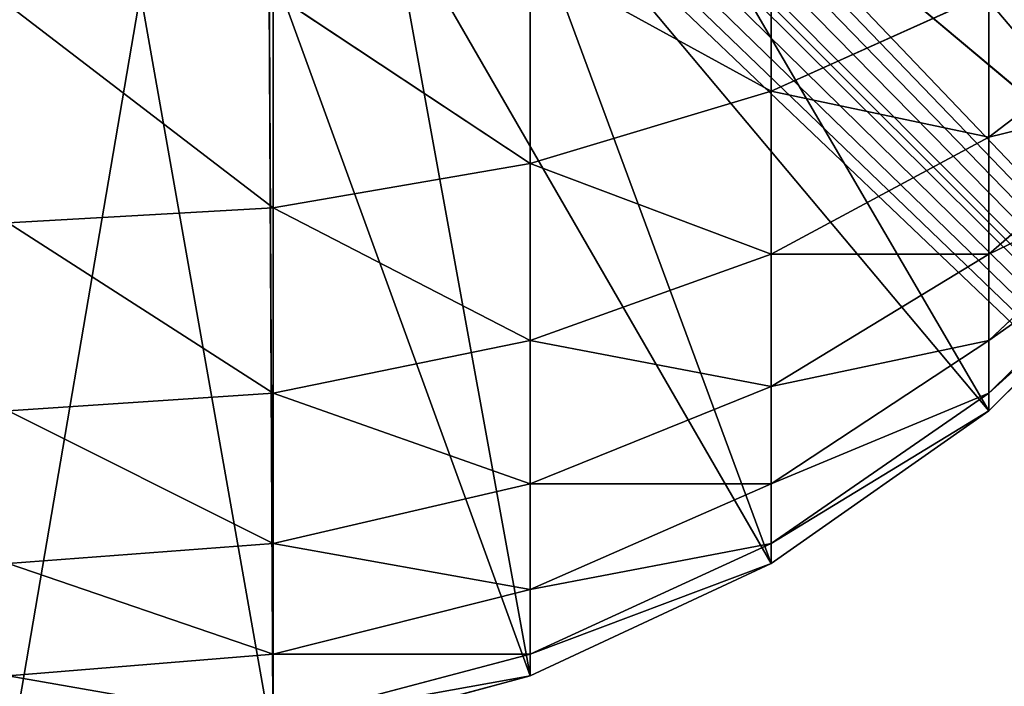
# Model space of a CAD drawing. Extents: x 0.1 to 17.7, y 0.1 to 17.7.
# Tile 358 of 656: x 17.1483 to 17.2773, y 0.4428 to 0.5302. Entities that reach past the tile are written whole.
import ezdxf

# ---------------------------------------------------------------- set-up
doc = ezdxf.new("R2010")
doc.units = 0
doc.header["$LTSCALE"] = 2.54
doc.layers.get('0').update_dxf_attribs({"color": 13, "linetype": 'CONTINUOUS'})

# ---------------------------------------------------------------- blocks, each defined once
blk = doc.blocks.new('KOSZ_NA__MIECI_Z_POKRYWK__')
at = {"color": 0}
for p, q in [((0.29676, 17.48213, 31.5), (17.49677, 0.28213, 31.5)), ((0.29676, 17.48213, 31.5), (17.49677, 0.28213, 31.5)), ((9.29677, 8.88213, 31.6), (17.49677, 0.28213, 31.6)), ((9.29677, 8.88213, 31.6), (17.49677, 0.28213, 31.6)), ((9.29069, 8.81267, 31.6), (17.49677, 0.28213, 31.6)), ((9.29069, 8.81267, 31.6), (17.49677, 0.28213, 31.6)), ((17.49677, 0.28213, 31.6), (9.27264, 8.74532, 31.6)), ((17.49677, 0.28213, 31.6), (9.27264, 8.74532, 31.6)), ((9.24317, 8.68213, 31.6), (17.49677, 0.28213, 31.6)), ((9.24317, 8.68213, 31.6), (17.49677, 0.28213, 31.6)), ((9.20318, 8.62502, 31.6), (17.49677, 0.28213, 31.6)), ((9.20318, 8.62502, 31.6), (17.49677, 0.28213, 31.6)), ((9.15388, 8.57571, 31.6), (17.49677, 0.28213, 31.6)), ((9.15388, 8.57571, 31.6), (17.49677, 0.28213, 31.6)), ((9.09677, 8.53572, 31.6), (17.49677, 0.28213, 31.6)), ((9.09677, 8.53572, 31.6), (17.49677, 0.28213, 31.6)), ((9.03357, 8.50625, 31.6), (17.49677, 0.28213, 31.6)), ((9.03357, 8.50625, 31.6), (17.49677, 0.28213, 31.6)), ((8.96622, 8.48821, 31.6), (17.49677, 0.28213, 31.6)), ((8.96622, 8.48821, 31.6), (17.49677, 0.28213, 31.6)), ((8.89676, 8.48213, 31.6), (17.49677, 0.28213, 31.6)), ((8.89676, 8.48213, 31.6), (17.49677, 0.28213, 31.6)), ((17.27532, 0.47892, 31.5), (17.22337, 0.56785, 31.5)), ((17.27532, 0.47892, 31.5), (17.22337, 0.56785, 31.5)), ((17.29997, 0.50357, 31.5), (17.22337, 0.56785, 31.5)), ((17.29997, 0.50357, 31.5), (17.22337, 0.56785, 31.5)), ((17.24677, 0.45893, 31.5), (17.21104, 0.55553, 31.5)), ((17.24677, 0.45893, 31.5), (17.21104, 0.55553, 31.5)), ((17.27532, 0.47892, 31.5), (17.21104, 0.55553, 31.5)), ((17.27532, 0.47892, 31.5), (17.21104, 0.55553, 31.5)), ((17.21517, 0.44419, 31.5), (17.19677, 0.54553, 31.5)), ((17.21517, 0.44419, 31.5), (17.19677, 0.54553, 31.5)), ((17.24677, 0.45893, 31.5), (17.19677, 0.54553, 31.5)), ((17.24677, 0.45893, 31.5), (17.19677, 0.54553, 31.5)), ((17.24677, 0.5208, 10.56732), (17.24677, 0.54553, 10.55)), ((17.24677, 0.5208, 10.56732), (17.24677, 0.54553, 10.55)), ((17.18149, 0.43517, 31.5), (17.18097, 0.53816, 31.5)), ((17.18149, 0.43517, 31.5), (17.18097, 0.53816, 31.5)), ((17.21517, 0.44419, 31.5), (17.18097, 0.53816, 31.5)), ((17.21517, 0.44419, 31.5), (17.18097, 0.53816, 31.5)), ((17.24677, 0.5208, 10.56732), (17.21517, 0.53816, 10.53724)), ((17.24677, 0.5208, 10.56732), (17.21517, 0.53816, 10.53724)), ((17.21517, 0.51133, 10.55603), (17.21517, 0.53816, 10.53724)), ((17.21517, 0.51133, 10.55603), (17.21517, 0.53816, 10.53724)), ((17.14677, 0.43213, 31.5), (17.16413, 0.53365, 31.5)), ((17.14677, 0.43213, 31.5), (17.16413, 0.53365, 31.5)), ((17.18149, 0.43517, 31.5), (17.16413, 0.53365, 31.5)), ((17.18149, 0.43517, 31.5), (17.16413, 0.53365, 31.5)), ((17.21517, 0.51133, 10.55603), (17.18149, 0.53365, 10.52943)), ((17.21517, 0.51133, 10.55603), (17.18149, 0.53365, 10.52943)), ((17.18149, 0.50553, 10.54912), (17.18149, 0.53365, 10.52943)), ((17.18149, 0.50553, 10.54912), (17.18149, 0.53365, 10.52943)), ((17.27532, 0.53365, 10.58264), (17.24677, 0.5208, 10.56732)), ((17.27532, 0.53365, 10.58264), (17.24677, 0.5208, 10.56732)), ((17.29997, 0.53365, 10.61736), (17.27532, 0.51477, 10.60152)), ((17.27532, 0.51477, 10.60152), (17.27532, 0.53365, 10.58264)), ((17.29997, 0.53365, 10.61736), (17.27532, 0.51477, 10.60152)), ((17.27532, 0.51477, 10.60152), (17.27532, 0.53365, 10.58264)), ((17.18149, 0.50553, 10.54912), (17.14677, 0.53213, 10.5268)), ((17.18149, 0.50553, 10.54912), (17.14677, 0.53213, 10.5268)), ((17.24677, 0.5208, 10.56732), (17.21517, 0.51133, 10.55603)), ((17.24677, 0.5208, 10.56732), (17.21517, 0.51133, 10.55603)), ((17.27532, 0.51477, 10.60152), (17.24677, 0.5208, 10.56732)), ((17.27532, 0.51477, 10.60152), (17.24677, 0.5208, 10.56732)), ((17.24677, 0.49945, 10.58867), (17.24677, 0.5208, 10.56732)), ((17.24677, 0.49945, 10.58867), (17.24677, 0.5208, 10.56732)), ((17.29997, 0.5208, 10.63572), (17.27532, 0.51477, 10.60152)), ((17.29997, 0.5208, 10.63572), (17.27532, 0.51477, 10.60152)), ((17.29997, 0.5208, 10.63572), (17.27532, 0.49945, 10.6234)), ((17.29997, 0.5208, 10.63572), (17.27532, 0.49945, 10.6234)), ((17.27532, 0.51477, 10.60152), (17.24677, 0.49945, 10.58867)), ((17.27532, 0.51477, 10.60152), (17.24677, 0.49945, 10.58867)), ((17.27532, 0.49945, 10.6234), (17.27532, 0.51477, 10.60152)), ((17.27532, 0.49945, 10.6234), (17.27532, 0.51477, 10.60152)), ((17.21517, 0.51133, 10.55603), (17.18149, 0.50553, 10.54912)), ((17.21517, 0.51133, 10.55603), (17.18149, 0.50553, 10.54912)), ((17.24677, 0.49945, 10.58867), (17.21517, 0.51133, 10.55603)), ((17.24677, 0.49945, 10.58867), (17.21517, 0.51133, 10.55603)), ((17.21517, 0.48816, 10.5792), (17.21517, 0.51133, 10.55603)), ((17.21517, 0.48816, 10.5792), (17.21517, 0.51133, 10.55603)), ((17.29997, 0.51133, 10.65603), (17.27532, 0.49945, 10.6234)), ((17.29997, 0.51133, 10.65603), (17.27532, 0.49945, 10.6234)), ((17.29997, 0.51133, 10.65603), (17.27532, 0.48816, 10.6476)), ((17.29997, 0.51133, 10.65603), (17.27532, 0.48816, 10.6476)), ((17.18149, 0.50553, 10.54912), (17.14677, 0.50357, 10.54679)), ((17.18149, 0.50553, 10.54912), (17.14677, 0.50357, 10.54679)), ((17.21517, 0.48816, 10.5792), (17.18149, 0.50553, 10.54912)), ((17.21517, 0.48816, 10.5792), (17.18149, 0.50553, 10.54912)), ((17.18149, 0.48125, 10.5734), (17.18149, 0.50553, 10.54912)), ((17.18149, 0.48125, 10.5734), (17.18149, 0.50553, 10.54912)), ((17.29997, 0.50553, 10.67768), (17.27532, 0.48816, 10.6476)), ((17.29997, 0.50553, 10.67768), (17.27532, 0.48816, 10.6476)), ((17.29997, 0.50553, 10.67768), (17.27532, 0.48125, 10.6734)), ((17.29997, 0.50553, 10.67768), (17.27532, 0.48125, 10.6734)), ((17.18149, 0.48125, 10.5734), (17.14677, 0.50357, 10.54679)), ((17.18149, 0.48125, 10.5734), (17.14677, 0.50357, 10.54679)), ((17.27532, 0.47892, 31.5), (17.29997, 0.50357, 31.5)), ((17.27532, 0.47892, 10.7), (17.29997, 0.50357, 10.7)), ((17.29997, 0.50357, 10.7), (17.27532, 0.47892, 31.5)), ((17.29997, 0.50357, 10.7), (17.27532, 0.47892, 31.5)), ((17.27532, 0.47892, 31.5), (17.29997, 0.50357, 31.5)), ((17.29997, 0.50357, 10.7), (17.27532, 0.48125, 10.6734)), ((17.29997, 0.50357, 10.7), (17.27532, 0.48125, 10.6734)), ((17.27532, 0.47892, 10.7), (17.29997, 0.50357, 10.7)), ((17.24677, 0.49945, 10.58867), (17.21517, 0.48816, 10.5792)), ((17.24677, 0.49945, 10.58867), (17.21517, 0.48816, 10.5792)), ((17.27532, 0.49945, 10.6234), (17.24677, 0.49945, 10.58867)), ((17.27532, 0.49945, 10.6234), (17.24677, 0.49945, 10.58867)), ((17.27532, 0.49945, 10.6234), (17.24677, 0.48213, 10.6134)), ((17.24677, 0.48213, 10.6134), (17.24677, 0.49945, 10.58867)), ((17.27532, 0.49945, 10.6234), (17.24677, 0.48213, 10.6134)), ((17.24677, 0.48213, 10.6134), (17.24677, 0.49945, 10.58867)), ((17.27532, 0.48816, 10.6476), (17.27532, 0.49945, 10.6234)), ((17.27532, 0.48816, 10.6476), (17.27532, 0.49945, 10.6234)), ((17.21517, 0.48816, 10.5792), (17.18149, 0.48125, 10.5734)), ((17.21517, 0.48816, 10.5792), (17.18149, 0.48125, 10.5734)), ((17.24677, 0.48213, 10.6134), (17.21517, 0.48816, 10.5792)), ((17.24677, 0.48213, 10.6134), (17.21517, 0.48816, 10.5792)), ((17.21517, 0.46937, 10.60603), (17.21517, 0.48816, 10.5792)), ((17.21517, 0.46937, 10.60603), (17.21517, 0.48816, 10.5792)), ((17.27532, 0.48816, 10.6476), (17.24677, 0.48213, 10.6134)), ((17.27532, 0.48816, 10.6476), (17.24677, 0.48213, 10.6134)), ((17.27532, 0.48816, 10.6476), (17.24677, 0.46937, 10.64076)), ((17.27532, 0.48816, 10.6476), (17.24677, 0.46937, 10.64076)), ((17.27532, 0.48125, 10.6734), (17.27532, 0.48816, 10.6476)), ((17.27532, 0.48125, 10.6734), (17.27532, 0.48816, 10.6476)), ((17.24677, 0.48213, 10.6134), (17.21517, 0.46937, 10.60603)), ((17.24677, 0.48213, 10.6134), (17.21517, 0.46937, 10.60603)), ((17.24677, 0.46937, 10.64076), (17.24677, 0.48213, 10.6134)), ((17.24677, 0.46937, 10.64076), (17.24677, 0.48213, 10.6134)), ((17.18149, 0.48125, 10.5734), (17.14677, 0.47892, 10.57144)), ((17.18149, 0.48125, 10.5734), (17.14677, 0.47892, 10.57144)), ((17.21517, 0.46937, 10.60603), (17.18149, 0.48125, 10.5734)), ((17.21517, 0.46937, 10.60603), (17.18149, 0.48125, 10.5734)), ((17.18149, 0.46156, 10.60152), (17.18149, 0.48125, 10.5734)), ((17.18149, 0.46156, 10.60152), (17.18149, 0.48125, 10.5734)), ((17.27532, 0.48125, 10.6734), (17.24677, 0.46937, 10.64076)), ((17.27532, 0.48125, 10.6734), (17.24677, 0.46937, 10.64076)), ((17.27532, 0.48125, 10.6734), (17.24677, 0.46156, 10.66992)), ((17.27532, 0.48125, 10.6734), (17.24677, 0.46156, 10.66992)), ((17.27532, 0.47892, 10.7), (17.27532, 0.48125, 10.6734)), ((17.27532, 0.47892, 10.7), (17.27532, 0.48125, 10.6734)), ((17.18149, 0.46156, 10.60152), (17.14677, 0.47892, 10.57144)), ((17.18149, 0.46156, 10.60152), (17.14677, 0.47892, 10.57144)), ((17.24677, 0.45893, 31.5), (17.27532, 0.47892, 31.5)), ((17.24677, 0.45893, 10.7), (17.27532, 0.47892, 10.7)), ((17.27532, 0.47892, 10.7), (17.24677, 0.45893, 31.5)), ((17.27532, 0.47892, 10.7), (17.24677, 0.45893, 31.5)), ((17.24677, 0.45893, 31.5), (17.27532, 0.47892, 31.5)), ((17.27532, 0.47892, 10.7), (17.24677, 0.46156, 10.66992)), ((17.27532, 0.47892, 10.7), (17.24677, 0.46156, 10.66992)), ((17.24677, 0.45893, 10.7), (17.27532, 0.47892, 10.7)), ((17.27532, 0.47892, 10.7), (17.27532, 0.47892, 31.5)), ((17.27532, 0.47892, 10.7), (17.27532, 0.47892, 31.5)), ((17.21517, 0.46937, 10.60603), (17.18149, 0.46156, 10.60152)), ((17.21517, 0.46937, 10.60603), (17.18149, 0.46156, 10.60152)), ((17.24677, 0.46937, 10.64076), (17.21517, 0.46937, 10.60603)), ((17.24677, 0.46937, 10.64076), (17.21517, 0.46937, 10.60603)), ((17.24677, 0.46937, 10.64076), (17.21517, 0.45553, 10.63572)), ((17.21517, 0.45553, 10.63572), (17.21517, 0.46937, 10.60603)), ((17.24677, 0.46937, 10.64076), (17.21517, 0.45553, 10.63572)), ((17.21517, 0.45553, 10.63572), (17.21517, 0.46937, 10.60603)), ((17.24677, 0.46156, 10.66992), (17.24677, 0.46937, 10.64076)), ((17.24677, 0.46156, 10.66992), (17.24677, 0.46937, 10.64076)), ((17.18149, 0.46156, 10.60152), (17.14677, 0.45893, 10.6)), ((17.18149, 0.46156, 10.60152), (17.14677, 0.45893, 10.6)), ((17.21517, 0.45553, 10.63572), (17.18149, 0.46156, 10.60152)), ((17.21517, 0.45553, 10.63572), (17.18149, 0.46156, 10.60152)), ((17.18149, 0.44705, 10.63264), (17.18149, 0.46156, 10.60152)), ((17.18149, 0.44705, 10.63264), (17.18149, 0.46156, 10.60152)), ((17.24677, 0.46156, 10.66992), (17.21517, 0.45553, 10.63572)), ((17.24677, 0.46156, 10.66992), (17.21517, 0.45553, 10.63572)), ((17.24677, 0.46156, 10.66992), (17.21517, 0.44705, 10.66736)), ((17.24677, 0.46156, 10.66992), (17.21517, 0.44705, 10.66736)), ((17.24677, 0.45893, 10.7), (17.24677, 0.46156, 10.66992)), ((17.24677, 0.45893, 10.7), (17.24677, 0.46156, 10.66992)), ((17.18149, 0.44705, 10.63264), (17.14677, 0.45893, 10.6)), ((17.18149, 0.44705, 10.63264), (17.14677, 0.45893, 10.6)), ((17.21517, 0.44419, 31.5), (17.24677, 0.45893, 31.5)), ((17.21517, 0.44419, 10.7), (17.24677, 0.45893, 10.7)), ((17.24677, 0.45893, 10.7), (17.21517, 0.44419, 31.5)), ((17.24677, 0.45893, 10.7), (17.21517, 0.44419, 31.5)), ((17.21517, 0.44419, 31.5), (17.24677, 0.45893, 31.5)), ((17.24677, 0.45893, 10.7), (17.21517, 0.44705, 10.66736)), ((17.24677, 0.45893, 10.7), (17.21517, 0.44705, 10.66736)), ((17.21517, 0.44419, 10.7), (17.24677, 0.45893, 10.7)), ((17.24677, 0.45893, 10.7), (17.24677, 0.45893, 31.5)), ((17.24677, 0.45893, 10.7), (17.24677, 0.45893, 31.5)), ((17.21517, 0.45553, 10.63572), (17.18149, 0.44705, 10.63264)), ((17.21517, 0.45553, 10.63572), (17.18149, 0.44705, 10.63264)), ((17.21517, 0.44705, 10.66736), (17.21517, 0.45553, 10.63572)), ((17.21517, 0.44705, 10.66736), (17.21517, 0.45553, 10.63572)), ((17.18149, 0.44705, 10.63264), (17.14677, 0.44419, 10.6316)), ((17.18149, 0.44705, 10.63264), (17.14677, 0.44419, 10.6316)), ((17.21517, 0.44705, 10.66736), (17.18149, 0.44705, 10.63264)), ((17.21517, 0.44705, 10.66736), (17.18149, 0.44705, 10.63264)), ((17.21517, 0.44705, 10.66736), (17.18149, 0.43816, 10.6658)), ((17.18149, 0.43816, 10.6658), (17.18149, 0.44705, 10.63264)), ((17.21517, 0.44705, 10.66736), (17.18149, 0.43816, 10.6658)), ((17.18149, 0.43816, 10.6658), (17.18149, 0.44705, 10.63264)), ((17.21517, 0.44419, 10.7), (17.21517, 0.44705, 10.66736)), ((17.21517, 0.44419, 10.7), (17.21517, 0.44705, 10.66736)), ((17.18149, 0.43816, 10.6658), (17.14677, 0.44419, 10.6316)), ((17.18149, 0.43816, 10.6658), (17.14677, 0.44419, 10.6316)), ((17.18149, 0.43517, 31.5), (17.21517, 0.44419, 31.5)), ((17.18149, 0.43517, 10.7), (17.21517, 0.44419, 10.7)), ((17.21517, 0.44419, 10.7), (17.18149, 0.43517, 31.5)), ((17.21517, 0.44419, 10.7), (17.18149, 0.43517, 31.5)), ((17.18149, 0.43517, 31.5), (17.21517, 0.44419, 31.5)), ((17.21517, 0.44419, 10.7), (17.18149, 0.43816, 10.6658)), ((17.21517, 0.44419, 10.7), (17.18149, 0.43816, 10.6658)), ((17.18149, 0.43517, 10.7), (17.21517, 0.44419, 10.7)), ((17.21517, 0.44419, 10.7), (17.21517, 0.44419, 31.5)), ((17.21517, 0.44419, 10.7), (17.21517, 0.44419, 31.5))]:
    blk.add_line(p, q, dxfattribs=at)
mesh = blk.add_polyface(dxfattribs=at)
corners = [(17.49677, 0.28213, 31.5), (0.29676, 0.28213, 31.5), (0.29676, 17.48213, 31.5)]
mesh.append_faces([[corners[k] for k in face] for face in [(0, 1, 2)]], dxfattribs={"color": 0})
mesh = blk.add_polyface(dxfattribs=at)
corners = [(17.49677, 0.28213, 31.5), (0.29676, 17.48213, 31.5), (17.49677, 17.48213, 31.5)]
mesh.append_faces([[corners[k] for k in face] for face in [(0, 1, 2)]], dxfattribs={"color": 0})
mesh = blk.add_polyface(dxfattribs=at)
corners = [(17.49677, 17.48213, 31.6), (9.29677, 8.88213, 31.6), (17.49677, 0.28213, 31.6)]
mesh.append_faces([[corners[k] for k in face] for face in [(0, 1, 2)]], dxfattribs={"color": 0})
mesh = blk.add_polyface(dxfattribs=at)
corners = [(17.49677, 0.28213, 31.6), (9.29677, 8.88213, 31.6), (9.29069, 8.81267, 31.6)]
mesh.append_faces([[corners[k] for k in face] for face in [(0, 1, 2)]], dxfattribs={"color": 0})
mesh = blk.add_polyface(dxfattribs=at)
corners = [(17.49677, 0.28213, 31.6), (9.29069, 8.81267, 31.6), (9.27264, 8.74532, 31.6)]
mesh.append_faces([[corners[k] for k in face] for face in [(0, 1, 2)]], dxfattribs={"color": 0})
mesh = blk.add_polyface(dxfattribs=at)
corners = [(17.49677, 0.28213, 31.6), (9.27264, 8.74532, 31.6), (9.24317, 8.68213, 31.6)]
mesh.append_faces([[corners[k] for k in face] for face in [(0, 1, 2)]], dxfattribs={"color": 0})
mesh = blk.add_polyface(dxfattribs=at)
corners = [(17.49677, 0.28213, 31.6), (9.24317, 8.68213, 31.6), (9.20318, 8.62502, 31.6)]
mesh.append_faces([[corners[k] for k in face] for face in [(0, 1, 2)]], dxfattribs={"color": 0})
mesh = blk.add_polyface(dxfattribs=at)
corners = [(17.49677, 0.28213, 31.6), (9.20318, 8.62502, 31.6), (9.15388, 8.57571, 31.6)]
mesh.append_faces([[corners[k] for k in face] for face in [(0, 1, 2)]], dxfattribs={"color": 0})
mesh = blk.add_polyface(dxfattribs=at)
corners = [(17.49677, 0.28213, 31.6), (9.15388, 8.57571, 31.6), (9.09677, 8.53572, 31.6)]
mesh.append_faces([[corners[k] for k in face] for face in [(0, 1, 2)]], dxfattribs={"color": 0})
mesh = blk.add_polyface(dxfattribs=at)
corners = [(17.49677, 0.28213, 31.6), (9.09677, 8.53572, 31.6), (9.03357, 8.50625, 31.6)]
mesh.append_faces([[corners[k] for k in face] for face in [(0, 1, 2)]], dxfattribs={"color": 0})
mesh = blk.add_polyface(dxfattribs=at)
corners = [(17.49677, 0.28213, 31.6), (9.03357, 8.50625, 31.6), (8.96622, 8.48821, 31.6)]
mesh.append_faces([[corners[k] for k in face] for face in [(0, 1, 2)]], dxfattribs={"color": 0})
mesh = blk.add_polyface(dxfattribs=at)
corners = [(17.49677, 0.28213, 31.6), (8.96622, 8.48821, 31.6), (8.89676, 8.48213, 31.6)]
mesh.append_faces([[corners[k] for k in face] for face in [(0, 1, 2)]], dxfattribs={"color": 0})
mesh = blk.add_polyface(dxfattribs=at)
corners = [(17.49677, 0.28213, 31.6), (8.89676, 8.48213, 31.6), (0.29676, 0.28213, 31.6)]
mesh.append_faces([[corners[k] for k in face] for face in [(0, 1, 2)]], dxfattribs={"color": 0})
mesh = blk.add_polyface(dxfattribs=at)
corners = [(17.29997, 0.50357, 31.5), (17.23337, 0.58213, 31.5), (17.22337, 0.56785, 31.5)]
mesh.append_faces([[corners[k] for k in face] for face in [(0, 1, 2)]], dxfattribs={"color": 0})
mesh = blk.add_polyface(dxfattribs=at)
corners = [(17.31997, 0.53213, 31.5), (17.23337, 0.58213, 31.5), (17.29997, 0.50357, 31.5)]
mesh.append_faces([[corners[k] for k in face] for face in [(0, 1, 2)]], dxfattribs={"color": 0})
mesh = blk.add_polyface(dxfattribs=at)
corners = [(17.27532, 0.47892, 31.5), (17.22337, 0.56785, 31.5), (17.21104, 0.55553, 31.5)]
mesh.append_faces([[corners[k] for k in face] for face in [(0, 1, 2)]], dxfattribs={"color": 0})
mesh = blk.add_polyface(dxfattribs=at)
corners = [(17.29997, 0.50357, 31.5), (17.22337, 0.56785, 31.5), (17.27532, 0.47892, 31.5)]
mesh.append_faces([[corners[k] for k in face] for face in [(0, 1, 2)]], dxfattribs={"color": 0})
mesh = blk.add_polyface(dxfattribs=at)
corners = [(17.24677, 0.45893, 31.5), (17.21104, 0.55553, 31.5), (17.19677, 0.54553, 31.5)]
mesh.append_faces([[corners[k] for k in face] for face in [(0, 1, 2)]], dxfattribs={"color": 0})
mesh = blk.add_polyface(dxfattribs=at)
corners = [(17.27532, 0.47892, 31.5), (17.21104, 0.55553, 31.5), (17.24677, 0.45893, 31.5)]
mesh.append_faces([[corners[k] for k in face] for face in [(0, 1, 2)]], dxfattribs={"color": 0})
mesh = blk.add_polyface(dxfattribs=at)
corners = [(17.21517, 0.44419, 31.5), (17.19677, 0.54553, 31.5), (17.18097, 0.53816, 31.5)]
mesh.append_faces([[corners[k] for k in face] for face in [(0, 1, 2)]], dxfattribs={"color": 0})
mesh = blk.add_polyface(dxfattribs=at)
corners = [(17.24677, 0.45893, 31.5), (17.19677, 0.54553, 31.5), (17.21517, 0.44419, 31.5)]
mesh.append_faces([[corners[k] for k in face] for face in [(0, 1, 2)]], dxfattribs={"color": 0})
mesh = blk.add_polyface(dxfattribs=at)
corners = [(17.24677, 0.5208, 10.56732), (17.21517, 0.53816, 10.53724), (17.24677, 0.54553, 10.55)]
mesh.append_faces([[corners[k] for k in face] for face in [(0, 1, 2)]], dxfattribs={"color": 0})
mesh = blk.add_polyface(dxfattribs=at)
corners = [(17.27532, 0.53365, 10.58264), (17.24677, 0.5208, 10.56732), (17.24677, 0.54553, 10.55)]
mesh.append_faces([[corners[k] for k in face] for face in [(0, 1, 2)]], dxfattribs={"color": 0})
mesh = blk.add_polyface(dxfattribs=at)
corners = [(17.18149, 0.43517, 31.5), (17.18097, 0.53816, 31.5), (17.16413, 0.53365, 31.5)]
mesh.append_faces([[corners[k] for k in face] for face in [(0, 1, 2)]], dxfattribs={"color": 0})
mesh = blk.add_polyface(dxfattribs=at)
corners = [(17.21517, 0.44419, 31.5), (17.18097, 0.53816, 31.5), (17.18149, 0.43517, 31.5)]
mesh.append_faces([[corners[k] for k in face] for face in [(0, 1, 2)]], dxfattribs={"color": 0})
mesh = blk.add_polyface(dxfattribs=at)
corners = [(17.21517, 0.51133, 10.55603), (17.18149, 0.53365, 10.52943), (17.21517, 0.53816, 10.53724)]
mesh.append_faces([[corners[k] for k in face] for face in [(0, 1, 2)]], dxfattribs={"color": 0})
mesh = blk.add_polyface(dxfattribs=at)
corners = [(17.24677, 0.5208, 10.56732), (17.21517, 0.51133, 10.55603), (17.21517, 0.53816, 10.53724)]
mesh.append_faces([[corners[k] for k in face] for face in [(0, 1, 2)]], dxfattribs={"color": 0})
mesh = blk.add_polyface(dxfattribs=at)
corners = [(17.16413, 0.53365, 31.5), (17.14677, 0.53213, 31.5), (17.14677, 0.43213, 31.5)]
mesh.append_faces([[corners[k] for k in face] for face in [(0, 1, 2)]], dxfattribs={"color": 0})
mesh = blk.add_polyface(dxfattribs=at)
corners = [(17.18149, 0.43517, 31.5), (17.16413, 0.53365, 31.5), (17.14677, 0.43213, 31.5)]
mesh.append_faces([[corners[k] for k in face] for face in [(0, 1, 2)]], dxfattribs={"color": 0})
mesh = blk.add_polyface(dxfattribs=at)
corners = [(17.18149, 0.50553, 10.54912), (17.14677, 0.53213, 10.5268), (17.18149, 0.53365, 10.52943)]
mesh.append_faces([[corners[k] for k in face] for face in [(0, 1, 2)]], dxfattribs={"color": 0})
mesh = blk.add_polyface(dxfattribs=at)
corners = [(17.21517, 0.51133, 10.55603), (17.18149, 0.50553, 10.54912), (17.18149, 0.53365, 10.52943)]
mesh.append_faces([[corners[k] for k in face] for face in [(0, 1, 2)]], dxfattribs={"color": 0})
mesh = blk.add_polyface(dxfattribs=at)
corners = [(17.27532, 0.51477, 10.60152), (17.24677, 0.5208, 10.56732), (17.27532, 0.53365, 10.58264)]
mesh.append_faces([[corners[k] for k in face] for face in [(0, 1, 2)]], dxfattribs={"color": 0})
mesh = blk.add_polyface(dxfattribs=at)
corners = [(17.29997, 0.53365, 10.61736), (17.27532, 0.51477, 10.60152), (17.27532, 0.53365, 10.58264)]
mesh.append_faces([[corners[k] for k in face] for face in [(0, 1, 2)]], dxfattribs={"color": 0})
mesh = blk.add_polyface(dxfattribs=at)
corners = [(17.29997, 0.53365, 10.61736), (17.29997, 0.5208, 10.63572), (17.27532, 0.51477, 10.60152)]
mesh.append_faces([[corners[k] for k in face] for face in [(0, 1, 2)]], dxfattribs={"color": 0})
mesh = blk.add_polyface(dxfattribs=at)
corners = [(17.18149, 0.50553, 10.54912), (17.14677, 0.50357, 10.54679), (17.14677, 0.53213, 10.5268)]
mesh.append_faces([[corners[k] for k in face] for face in [(0, 1, 2)]], dxfattribs={"color": 0})
mesh = blk.add_polyface(dxfattribs=at)
corners = [(17.24677, 0.49945, 10.58867), (17.21517, 0.51133, 10.55603), (17.24677, 0.5208, 10.56732)]
mesh.append_faces([[corners[k] for k in face] for face in [(0, 1, 2)]], dxfattribs={"color": 0})
mesh = blk.add_polyface(dxfattribs=at)
corners = [(17.27532, 0.51477, 10.60152), (17.24677, 0.49945, 10.58867), (17.24677, 0.5208, 10.56732)]
mesh.append_faces([[corners[k] for k in face] for face in [(0, 1, 2)]], dxfattribs={"color": 0})
mesh = blk.add_polyface(dxfattribs=at)
corners = [(17.29997, 0.5208, 10.63572), (17.27532, 0.49945, 10.6234), (17.27532, 0.51477, 10.60152)]
mesh.append_faces([[corners[k] for k in face] for face in [(0, 1, 2)]], dxfattribs={"color": 0})
mesh = blk.add_polyface(dxfattribs=at)
corners = [(17.29997, 0.5208, 10.63572), (17.29997, 0.51133, 10.65603), (17.27532, 0.49945, 10.6234)]
mesh.append_faces([[corners[k] for k in face] for face in [(0, 1, 2)]], dxfattribs={"color": 0})
mesh = blk.add_polyface(dxfattribs=at)
corners = [(17.27532, 0.49945, 10.6234), (17.24677, 0.49945, 10.58867), (17.27532, 0.51477, 10.60152)]
mesh.append_faces([[corners[k] for k in face] for face in [(0, 1, 2)]], dxfattribs={"color": 0})
mesh = blk.add_polyface(dxfattribs=at)
corners = [(17.21517, 0.48816, 10.5792), (17.18149, 0.50553, 10.54912), (17.21517, 0.51133, 10.55603)]
mesh.append_faces([[corners[k] for k in face] for face in [(0, 1, 2)]], dxfattribs={"color": 0})
mesh = blk.add_polyface(dxfattribs=at)
corners = [(17.24677, 0.49945, 10.58867), (17.21517, 0.48816, 10.5792), (17.21517, 0.51133, 10.55603)]
mesh.append_faces([[corners[k] for k in face] for face in [(0, 1, 2)]], dxfattribs={"color": 0})
mesh = blk.add_polyface(dxfattribs=at)
corners = [(17.29997, 0.51133, 10.65603), (17.27532, 0.48816, 10.6476), (17.27532, 0.49945, 10.6234)]
mesh.append_faces([[corners[k] for k in face] for face in [(0, 1, 2)]], dxfattribs={"color": 0})
mesh = blk.add_polyface(dxfattribs=at)
corners = [(17.29997, 0.51133, 10.65603), (17.29997, 0.50553, 10.67768), (17.27532, 0.48816, 10.6476)]
mesh.append_faces([[corners[k] for k in face] for face in [(0, 1, 2)]], dxfattribs={"color": 0})
mesh = blk.add_polyface(dxfattribs=at)
corners = [(17.18149, 0.48125, 10.5734), (17.14677, 0.50357, 10.54679), (17.18149, 0.50553, 10.54912)]
mesh.append_faces([[corners[k] for k in face] for face in [(0, 1, 2)]], dxfattribs={"color": 0})
mesh = blk.add_polyface(dxfattribs=at)
corners = [(17.21517, 0.48816, 10.5792), (17.18149, 0.48125, 10.5734), (17.18149, 0.50553, 10.54912)]
mesh.append_faces([[corners[k] for k in face] for face in [(0, 1, 2)]], dxfattribs={"color": 0})
mesh = blk.add_polyface(dxfattribs=at)
corners = [(17.29997, 0.50553, 10.67768), (17.27532, 0.48125, 10.6734), (17.27532, 0.48816, 10.6476)]
mesh.append_faces([[corners[k] for k in face] for face in [(0, 1, 2)]], dxfattribs={"color": 0})
mesh = blk.add_polyface(dxfattribs=at)
corners = [(17.29997, 0.50357, 10.7), (17.27532, 0.48125, 10.6734), (17.29997, 0.50553, 10.67768)]
mesh.append_faces([[corners[k] for k in face] for face in [(0, 1, 2)]], dxfattribs={"color": 0})
mesh = blk.add_polyface(dxfattribs=at)
corners = [(17.18149, 0.48125, 10.5734), (17.14677, 0.47892, 10.57144), (17.14677, 0.50357, 10.54679)]
mesh.append_faces([[corners[k] for k in face] for face in [(0, 1, 2)]], dxfattribs={"color": 0})
mesh = blk.add_polyface(dxfattribs=at)
corners = [(17.27532, 0.47892, 31.5), (17.27532, 0.47892, 10.7), (17.29997, 0.50357, 10.7)]
mesh.append_faces([[corners[k] for k in face] for face in [(0, 1, 2)]], dxfattribs={"color": 0})
mesh = blk.add_polyface(dxfattribs=at)
corners = [(17.27532, 0.47892, 31.5), (17.29997, 0.50357, 10.7), (17.29997, 0.50357, 31.5)]
mesh.append_faces([[corners[k] for k in face] for face in [(0, 1, 2)]], dxfattribs={"color": 0})
mesh = blk.add_polyface(dxfattribs=at)
corners = [(17.27532, 0.47892, 10.7), (17.27532, 0.48125, 10.6734), (17.29997, 0.50357, 10.7)]
mesh.append_faces([[corners[k] for k in face] for face in [(0, 1, 2)]], dxfattribs={"color": 0})
mesh = blk.add_polyface(dxfattribs=at)
corners = [(17.24677, 0.48213, 10.6134), (17.21517, 0.48816, 10.5792), (17.24677, 0.49945, 10.58867)]
mesh.append_faces([[corners[k] for k in face] for face in [(0, 1, 2)]], dxfattribs={"color": 0})
mesh = blk.add_polyface(dxfattribs=at)
corners = [(17.27532, 0.49945, 10.6234), (17.24677, 0.48213, 10.6134), (17.24677, 0.49945, 10.58867)]
mesh.append_faces([[corners[k] for k in face] for face in [(0, 1, 2)]], dxfattribs={"color": 0})
mesh = blk.add_polyface(dxfattribs=at)
corners = [(17.27532, 0.48816, 10.6476), (17.24677, 0.48213, 10.6134), (17.27532, 0.49945, 10.6234)]
mesh.append_faces([[corners[k] for k in face] for face in [(0, 1, 2)]], dxfattribs={"color": 0})
mesh = blk.add_polyface(dxfattribs=at)
corners = [(17.21517, 0.46937, 10.60603), (17.18149, 0.48125, 10.5734), (17.21517, 0.48816, 10.5792)]
mesh.append_faces([[corners[k] for k in face] for face in [(0, 1, 2)]], dxfattribs={"color": 0})
mesh = blk.add_polyface(dxfattribs=at)
corners = [(17.24677, 0.48213, 10.6134), (17.21517, 0.46937, 10.60603), (17.21517, 0.48816, 10.5792)]
mesh.append_faces([[corners[k] for k in face] for face in [(0, 1, 2)]], dxfattribs={"color": 0})
mesh = blk.add_polyface(dxfattribs=at)
corners = [(17.27532, 0.48816, 10.6476), (17.24677, 0.46937, 10.64076), (17.24677, 0.48213, 10.6134)]
mesh.append_faces([[corners[k] for k in face] for face in [(0, 1, 2)]], dxfattribs={"color": 0})
mesh = blk.add_polyface(dxfattribs=at)
corners = [(17.27532, 0.48125, 10.6734), (17.24677, 0.46937, 10.64076), (17.27532, 0.48816, 10.6476)]
mesh.append_faces([[corners[k] for k in face] for face in [(0, 1, 2)]], dxfattribs={"color": 0})
mesh = blk.add_polyface(dxfattribs=at)
corners = [(17.24677, 0.46937, 10.64076), (17.21517, 0.46937, 10.60603), (17.24677, 0.48213, 10.6134)]
mesh.append_faces([[corners[k] for k in face] for face in [(0, 1, 2)]], dxfattribs={"color": 0})
mesh = blk.add_polyface(dxfattribs=at)
corners = [(17.18149, 0.46156, 10.60152), (17.14677, 0.47892, 10.57144), (17.18149, 0.48125, 10.5734)]
mesh.append_faces([[corners[k] for k in face] for face in [(0, 1, 2)]], dxfattribs={"color": 0})
mesh = blk.add_polyface(dxfattribs=at)
corners = [(17.21517, 0.46937, 10.60603), (17.18149, 0.46156, 10.60152), (17.18149, 0.48125, 10.5734)]
mesh.append_faces([[corners[k] for k in face] for face in [(0, 1, 2)]], dxfattribs={"color": 0})
mesh = blk.add_polyface(dxfattribs=at)
corners = [(17.27532, 0.48125, 10.6734), (17.24677, 0.46156, 10.66992), (17.24677, 0.46937, 10.64076)]
mesh.append_faces([[corners[k] for k in face] for face in [(0, 1, 2)]], dxfattribs={"color": 0})
mesh = blk.add_polyface(dxfattribs=at)
corners = [(17.27532, 0.47892, 10.7), (17.24677, 0.46156, 10.66992), (17.27532, 0.48125, 10.6734)]
mesh.append_faces([[corners[k] for k in face] for face in [(0, 1, 2)]], dxfattribs={"color": 0})
mesh = blk.add_polyface(dxfattribs=at)
corners = [(17.18149, 0.46156, 10.60152), (17.14677, 0.45893, 10.6), (17.14677, 0.47892, 10.57144)]
mesh.append_faces([[corners[k] for k in face] for face in [(0, 1, 2)]], dxfattribs={"color": 0})
mesh = blk.add_polyface(dxfattribs=at)
corners = [(17.24677, 0.45893, 31.5), (17.24677, 0.45893, 10.7), (17.27532, 0.47892, 10.7)]
mesh.append_faces([[corners[k] for k in face] for face in [(0, 1, 2)]], dxfattribs={"color": 0})
mesh = blk.add_polyface(dxfattribs=at)
corners = [(17.24677, 0.45893, 31.5), (17.27532, 0.47892, 10.7), (17.27532, 0.47892, 31.5)]
mesh.append_faces([[corners[k] for k in face] for face in [(0, 1, 2)]], dxfattribs={"color": 0})
mesh = blk.add_polyface(dxfattribs=at)
corners = [(17.24677, 0.45893, 10.7), (17.24677, 0.46156, 10.66992), (17.27532, 0.47892, 10.7)]
mesh.append_faces([[corners[k] for k in face] for face in [(0, 1, 2)]], dxfattribs={"color": 0})
mesh = blk.add_polyface(dxfattribs=at)
corners = [(17.21517, 0.45553, 10.63572), (17.18149, 0.46156, 10.60152), (17.21517, 0.46937, 10.60603)]
mesh.append_faces([[corners[k] for k in face] for face in [(0, 1, 2)]], dxfattribs={"color": 0})
mesh = blk.add_polyface(dxfattribs=at)
corners = [(17.24677, 0.46937, 10.64076), (17.21517, 0.45553, 10.63572), (17.21517, 0.46937, 10.60603)]
mesh.append_faces([[corners[k] for k in face] for face in [(0, 1, 2)]], dxfattribs={"color": 0})
mesh = blk.add_polyface(dxfattribs=at)
corners = [(17.24677, 0.46156, 10.66992), (17.21517, 0.45553, 10.63572), (17.24677, 0.46937, 10.64076)]
mesh.append_faces([[corners[k] for k in face] for face in [(0, 1, 2)]], dxfattribs={"color": 0})
mesh = blk.add_polyface(dxfattribs=at)
corners = [(17.18149, 0.44705, 10.63264), (17.14677, 0.45893, 10.6), (17.18149, 0.46156, 10.60152)]
mesh.append_faces([[corners[k] for k in face] for face in [(0, 1, 2)]], dxfattribs={"color": 0})
mesh = blk.add_polyface(dxfattribs=at)
corners = [(17.21517, 0.45553, 10.63572), (17.18149, 0.44705, 10.63264), (17.18149, 0.46156, 10.60152)]
mesh.append_faces([[corners[k] for k in face] for face in [(0, 1, 2)]], dxfattribs={"color": 0})
mesh = blk.add_polyface(dxfattribs=at)
corners = [(17.24677, 0.46156, 10.66992), (17.21517, 0.44705, 10.66736), (17.21517, 0.45553, 10.63572)]
mesh.append_faces([[corners[k] for k in face] for face in [(0, 1, 2)]], dxfattribs={"color": 0})
mesh = blk.add_polyface(dxfattribs=at)
corners = [(17.24677, 0.45893, 10.7), (17.21517, 0.44705, 10.66736), (17.24677, 0.46156, 10.66992)]
mesh.append_faces([[corners[k] for k in face] for face in [(0, 1, 2)]], dxfattribs={"color": 0})
mesh = blk.add_polyface(dxfattribs=at)
corners = [(17.18149, 0.44705, 10.63264), (17.14677, 0.44419, 10.6316), (17.14677, 0.45893, 10.6)]
mesh.append_faces([[corners[k] for k in face] for face in [(0, 1, 2)]], dxfattribs={"color": 0})
mesh = blk.add_polyface(dxfattribs=at)
corners = [(17.21517, 0.44419, 31.5), (17.21517, 0.44419, 10.7), (17.24677, 0.45893, 10.7)]
mesh.append_faces([[corners[k] for k in face] for face in [(0, 1, 2)]], dxfattribs={"color": 0})
mesh = blk.add_polyface(dxfattribs=at)
corners = [(17.21517, 0.44419, 31.5), (17.24677, 0.45893, 10.7), (17.24677, 0.45893, 31.5)]
mesh.append_faces([[corners[k] for k in face] for face in [(0, 1, 2)]], dxfattribs={"color": 0})
mesh = blk.add_polyface(dxfattribs=at)
corners = [(17.21517, 0.44419, 10.7), (17.21517, 0.44705, 10.66736), (17.24677, 0.45893, 10.7)]
mesh.append_faces([[corners[k] for k in face] for face in [(0, 1, 2)]], dxfattribs={"color": 0})
mesh = blk.add_polyface(dxfattribs=at)
corners = [(17.21517, 0.44705, 10.66736), (17.18149, 0.44705, 10.63264), (17.21517, 0.45553, 10.63572)]
mesh.append_faces([[corners[k] for k in face] for face in [(0, 1, 2)]], dxfattribs={"color": 0})
mesh = blk.add_polyface(dxfattribs=at)
corners = [(17.18149, 0.43816, 10.6658), (17.14677, 0.44419, 10.6316), (17.18149, 0.44705, 10.63264)]
mesh.append_faces([[corners[k] for k in face] for face in [(0, 1, 2)]], dxfattribs={"color": 0})
mesh = blk.add_polyface(dxfattribs=at)
corners = [(17.21517, 0.44705, 10.66736), (17.18149, 0.43816, 10.6658), (17.18149, 0.44705, 10.63264)]
mesh.append_faces([[corners[k] for k in face] for face in [(0, 1, 2)]], dxfattribs={"color": 0})
mesh = blk.add_polyface(dxfattribs=at)
corners = [(17.21517, 0.44419, 10.7), (17.18149, 0.43816, 10.6658), (17.21517, 0.44705, 10.66736)]
mesh.append_faces([[corners[k] for k in face] for face in [(0, 1, 2)]], dxfattribs={"color": 0})
mesh = blk.add_polyface(dxfattribs=at)
corners = [(17.18149, 0.43816, 10.6658), (17.14677, 0.43517, 10.66527), (17.14677, 0.44419, 10.6316)]
mesh.append_faces([[corners[k] for k in face] for face in [(0, 1, 2)]], dxfattribs={"color": 0})
mesh = blk.add_polyface(dxfattribs=at)
corners = [(17.18149, 0.43517, 31.5), (17.18149, 0.43517, 10.7), (17.21517, 0.44419, 10.7)]
mesh.append_faces([[corners[k] for k in face] for face in [(0, 1, 2)]], dxfattribs={"color": 0})
mesh = blk.add_polyface(dxfattribs=at)
corners = [(17.18149, 0.43517, 31.5), (17.21517, 0.44419, 10.7), (17.21517, 0.44419, 31.5)]
mesh.append_faces([[corners[k] for k in face] for face in [(0, 1, 2)]], dxfattribs={"color": 0})
mesh = blk.add_polyface(dxfattribs=at)
corners = [(17.18149, 0.43517, 10.7), (17.18149, 0.43816, 10.6658), (17.21517, 0.44419, 10.7)]
mesh.append_faces([[corners[k] for k in face] for face in [(0, 1, 2)]], dxfattribs={"color": 0})

msp = doc.modelspace()

# ---------------------------------------------------------------- block references
at = {"color": 0}
msp.add_blockref('KOSZ_NA__MIECI_Z_POKRYWK__', (0, 0), dxfattribs=at)

doc.saveas('drawing.dxf')
